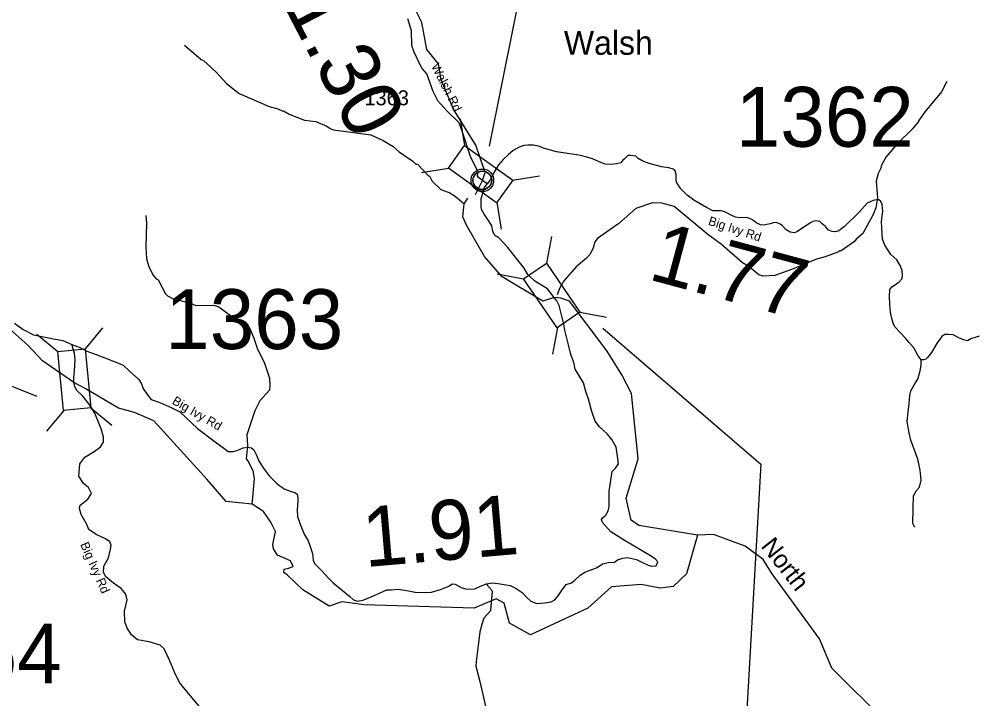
# Model space of a CAD drawing. Extents: x 1248224 to 1454986, y 825081 to 985870.
# Drawn here: x 1289368 to 1297355, y 919192 to 924873 of the extents above; entities that cross this region are included whole.
import ezdxf

# ---------------------------------------------------------------- set-up
doc = ezdxf.new("R2010")
doc.units = 0
for name, color, linetype in [('Exist Civil Demographics Community CELL', 7, 'Continuous'), ('Exist Civil Demographics Community Label', 7, 'Continuous'), ('Exist Hydrographic Creek Single Shore', 7, 'Continuous'), ('Exist Hydrographic Creek Single Shore Label', 7, 'Continuous'), ('Exist Hydrographic Misc Water Feature', 7, 'Continuous'), ('Exist Road Non-System Type 51', 7, 'Continuous'), ('Exist Road Secondary Mileage Hundredths English Label', 7, 'Continuous'), ('Exist Road Secondary Structure Standard Bridge CELL', 7, 'Continuous'), ('Exist Road Secondary Structure Standard Bridge Number Label', 7, 'Continuous'), ('Exist Road Secondary Type 20 Attributed', 7, 'Continuous'), ('Exist Road Secondary Type 41 Attributed', 7, 'Continuous'), ('Exist Road Secondary Type 51 Label', 7, 'Continuous'), ('Exist Road Secondary Type 51 Number Label', 7, 'Continuous')]:
    doc.layers.add(name, color=color, linetype=linetype)

msp = doc.modelspace()

# ---------------------------------------------------------------- linework, layer by layer
at = {"layer": 'Exist Civil Demographics Community CELL'}
msp.add_lwpolyline([(1293161.3, 923538.4), (1293162.3, 923544), (1293164.1, 923550.6), (1293167, 923557.8), (1293169.9, 923563.5), (1293173.3, 923569.3), (1293177, 923574.4), (1293181, 923578.8), (1293185.6, 923583.4), (1293191.1, 923588), (1293196.5, 923591.6), (1293201.4, 923594.5), (1293206.5, 923596.9), (1293211.9, 923599.2), (1293217.6, 923601.1), (1293221.9, 923602.2), (1293226.7, 923602.9), (1293230.9, 923603.7), (1293237.2, 923603.9), (1293241.7, 923603.8), (1293247.3, 923603.6), (1293252.2, 923602.8), (1293257.1, 923601.8), (1293262.1, 923600.4), (1293267.3, 923598.5), (1293274, 923595.6), (1293280.2, 923592.1), (1293285.3, 923588.5), (1293290.4, 923584.5), (1293293.8, 923581.4), (1293297.9, 923577), (1293301.7, 923572.3), (1293304.8, 923567.7), (1293308, 923562.7), (1293310.4, 923557.5), (1293312.4, 923552.5), (1293314, 923547.5), (1293315.3, 923542.9), (1293316.4, 923536.9), (1293317, 923532.2), (1293317.3, 923526.2), (1293317.1, 923520.4), (1293316.5, 923514.7), (1293315.6, 923509.2), (1293313.9, 923503.1), (1293312, 923497.2), (1293309.8, 923492.2), (1293306.6, 923486.2), (1293303.3, 923480.8), (1293299.9, 923476.1), (1293295.6, 923471.4), (1293290.3, 923466.4), (1293285.3, 923462.3), (1293280.3, 923458.9), (1293276, 923456.4), (1293269.2, 923453.1), (1293262, 923450.4), (1293256.1, 923449), (1293249.5, 923447.6), (1293245, 923447.2), (1293240.6, 923446.9), (1293235, 923446.9), (1293230.7, 923447.3), (1293225.1, 923448.1), (1293219.1, 923449.4), (1293214.6, 923450.7), (1293209.4, 923452.6), (1293204.8, 923454.5), (1293200.9, 923456.8), (1293194.1, 923460.8), (1293188.5, 923465.1), (1293183.6, 923469.6), (1293179.1, 923474.5), (1293175.9, 923478.4), (1293173, 923482.6), (1293168.9, 923489.7), (1293167.1, 923493.3), (1293165.4, 923497.3), (1293162.8, 923505.5), (1293161.3, 923512.5), (1293160.6, 923517.7), (1293160.3, 923524), (1293160.2, 923528.7), (1293160.8, 923535.2)], close=True, dxfattribs=at)
for centre, radius in [((1293238.9, 923526), 94.3), ((1293238.6, 923526.3), 76.7)]:
    msp.add_circle(centre, radius, dxfattribs=at)
at = {"layer": 'Exist Hydrographic Creek Single Shore'}
for points in [[(1293184.6, 923818.6), (1292996.9, 924122), (1292894.9, 924367), (1292873, 924498.7), (1292776, 924618.8), (1292731.9, 924846.2), (1292675.9, 924962.3), (1292467, 925261.9), (1292451.9, 925354.1), (1292443.4, 925530.8), (1292425.2, 925780.6), (1292324.1, 925951.7), (1292121.8, 926002.3), (1291989.4, 926084.2), (1291777.9, 926444.4), (1291660.9, 926755.3), (1291522.9, 926902.6), (1291202.8, 927142.1), (1291235.8, 927459.8), (1291175.9, 927704), (1291178.8, 927835.3), (1291222.8, 927952.4), (1291411.9, 928162.1)], [(1289824.8, 921837.3), (1289562.3, 922016.9), (1289439.9, 922148.6), (1289238.9, 922325.5), (1289049.6, 922622.4), (1288947.7, 922695), (1288394.8, 923160.4), (1288192.9, 923423.8), (1288160.9, 923798.7), (1288056.8, 924001), (1287861.8, 924182.1), (1287265.8, 924387.8), (1287201.8, 924471.2), (1287198.8, 924707.6), (1287047.7, 925019.2), (1287012.3, 925138.2)], [(1293238.7, 923525.5), (1293263, 923592.5), (1293184.6, 923818.6)], [(1293181.6, 923408.1), (1293238.7, 923525.5)], [(1293840.1, 922547.2), (1293744.4, 922515.7), (1293404.9, 922720.9), (1293258.1, 922889.4), (1293106.9, 923151.3), (1293074.9, 923220.9), (1293085.9, 923329), (1293117.4, 923377.3)], [(1295036.1, 920561.8), (1294546, 920640.7), (1294481, 920684.6), (1294440.5, 920869.5), (1294541.2, 921197.8), (1294486.5, 921743.4), (1294403.1, 921901.8), (1294280.9, 922099), (1293967.3, 922515.7), (1293894, 922540.1), (1293840.1, 922547.2)], [(1295036.1, 920561.8), (1294945, 920238.7), (1294834.1, 920132.6), (1294725, 920118.3), (1294567, 920147.7), (1294317, 920129.8), (1294121, 919949.9), (1293640.1, 919726.5), (1293467, 919825.1), (1293421, 919993.4), (1293355, 920027.7), (1293170, 919949.3), (1292245.8, 919977.3), (1292191.7, 919987.8), (1292064.2, 920003.5), (1291959.4, 919966.8), (1291737.6, 920104.9), (1291610.4, 920225), (1291580.7, 920249.4), (1291582.5, 920275.6), (1291619.1, 920284.4), (1291659.3, 920300.1), (1291636.6, 920347.3), (1291528.3, 920394.5), (1291493.4, 920445.2), (1291488.2, 920481.9), (1291509.1, 920590.2), (1291470.7, 920670.6), (1291409.6, 920758), (1291315, 920820.3), (1291099, 920841), (1290935.9, 921028.1), (1290495, 921515.2), (1290332.8, 921586.7), (1290199.5, 921622.3), (1289919.5, 921786.3), (1289824.8, 921837.3)], [(1298709.2, 918347.8), (1298622.1, 918513.7), (1298419.1, 918727.9), (1298384.2, 918758.6), (1298287.2, 918789.7), (1297672.1, 918893.9), (1297371.1, 918870.4), (1297093.1, 918751.1), (1296960.2, 918763.6), (1296796.1, 918858.9), (1296608.1, 919003.9), (1296160.1, 919449.4), (1296057.1, 919694.5), (1295661.8, 920236.5), (1295585.3, 920356.1), (1295434.1, 920468.5), (1295170.1, 920565.8), (1295036.1, 920561.8)]]:
    msp.add_lwpolyline(points, dxfattribs=at)
at = {"layer": 'Exist Hydrographic Misc Water Feature'}
for points in [[(1290749.1, 924654.2), (1290888.3, 924534.7), (1290908.1, 924526.2), (1291013.8, 924429.5), (1291101.6, 924335.3), (1291207.5, 924250.6), (1291457.1, 924142.5), (1291528.7, 924124.6), (1291572.3, 924103.6), (1291576.3, 924107.5), (1291625.7, 924078.3), (1291752.5, 924029.1), (1291848.5, 924018.8), (1291939.4, 923978.4), (1291966.9, 923957.8), (1291994.8, 923949.1), (1292306, 923907.5), (1292408.8, 923858.9), (1292493.7, 923808.7), (1292544.5, 923763.4), (1292658.8, 923686.6), (1292682.2, 923662), (1292698.2, 923661.6), (1292787.8, 923563.3), (1292797.9, 923563.2), (1292820.8, 923518.5), (1292891.2, 923448.8), (1292966.6, 923420.9), (1293002.1, 923400), (1293029.6, 923379.4), (1293085.9, 923329)], [(1297120.5, 924351.6), (1297074.3, 924264.7), (1296940.2, 924101.9), (1296882.2, 924023.2), (1296886.1, 924019.1), (1296830.4, 923952.5), (1296707.4, 923833.4), (1296610.5, 923719.8), (1296568.7, 923642.7), (1296572.5, 923632.6), (1296547.1, 923583.2), (1296529.5, 923519.5), (1296540.2, 923379.2), (1296526, 923295.5), (1296502.6, 923236), (1296418.8, 923081.9), (1296361.6, 923033.3), (1296349.1, 923013.6), (1296237.1, 922936.4), (1296225, 922936.6), (1296208.8, 922925), (1296103.7, 922885.5), (1296031.1, 922867.2), (1295829.1, 922784.2)], [(1295829.1, 922784.2), (1295681.6, 922731.7), (1295585.5, 922726.2), (1295549.6, 922735), (1295465.3, 922807.2), (1295414, 922836.4), (1295237.7, 922990.9), (1295121.6, 923073.7), (1294841.1, 923306.8), (1294737.8, 923335.4), (1294661.8, 923337.2), (1294520.5, 923290.7), (1294379.3, 923166), (1294200.1, 923040.3), (1294177.4, 923012.9), (1294164.1, 922961.2), (1294138.9, 922909.8), (1294110, 922876.4), (1294024.1, 922802.5), (1293919.2, 922687), (1293885.8, 922627.7), (1293864.2, 922568.2)], [(1290426, 923233.2), (1290432.5, 923168.9), (1290425.6, 922970.9), (1290431.2, 922870.7), (1290451.6, 922806.1), (1290485.9, 922735.3), (1290513.1, 922702.6), (1290528.9, 922694.2), (1290592, 922576.6), (1290607.7, 922560.1), (1290655.1, 922535), (1290794.3, 922501.5), (1290845.9, 922480.2), (1290998, 922482.5), (1291037.8, 922469.6), (1291167.4, 922370.3), (1291272.1, 922313.6), (1291295.6, 922289.1), (1291329.6, 922208.2), (1291359.3, 922115.4), (1291414.7, 922005.9), (1291459.4, 921872.7), (1291464.1, 921816.6), (1291459, 921772.7), (1291380.7, 921682.6), (1291338.7, 921599.5), (1291271.7, 921399), (1291275.5, 921310.9), (1291264.8, 921199), (1291284.2, 921174.5), (1291320.4, 921097.6), (1291330.7, 921033.3), (1291311.4, 920817.7)]]:
    msp.add_lwpolyline(points, dxfattribs=at)
at = {"layer": 'Exist Road Non-System Type 51'}
for points in [[(1296854.5, 920629.1), (1296851.3, 920629.5), (1296837.1, 920657.9), (1296839.4, 920783.5), (1296841.8, 920890), (1296865.5, 920932.6), (1296891.5, 920961.1), (1296905.7, 921020.3), (1296898.6, 921103.1), (1296877.3, 921195.5), (1296820.5, 921354.1), (1296804, 921415.7), (1296789.8, 921510.4), (1296797, 921591.8), (1296804.1, 921660.4), (1296811.2, 921729.1), (1296820.6, 921767), (1296856.1, 921830.9), (1296877.4, 921864.1), (1296896.4, 921932.8), (1296905.8, 921980.1), (1296904.5, 922026.9)], [(1293272.1, 920153.9), (1293312.3, 920105.3), (1293320.6, 920088.5), (1293315.1, 920029.9), (1293309.5, 919965.7), (1293306.7, 919929.4), (1293250.9, 919867.9), (1293236.9, 919826.1), (1293217.4, 919753.5), (1293206.2, 919661.3), (1293195.1, 919572), (1293186.7, 919505), (1293183.9, 919465.9), (1293217.4, 919337.4), (1293242.5, 919228.5), (1293270.4, 919102.9)]]:
    msp.add_lwpolyline(points, dxfattribs=at)
at = {"layer": 'Exist Road Secondary Structure Standard Bridge CELL'}
for p, q in [((1293053.8, 924039.9), (1293090.2, 923816.5)), ((1292731.6, 923592), (1292955, 923628.5)), ((1293492.1, 923526.1), (1293715.5, 923562.6)), ((1293359.9, 923342.4), (1293396.4, 923119)), ((1293817.3, 923056.3), (1293775.2, 922833.9)), ((1293361.5, 922745.6), (1293583.9, 922703.5)), ((1294053.6, 922423.7), (1294276, 922381.6)), ((1290064.8, 922293.1), (1289920.8, 922118.6)), ((1293866.6, 922296.2), (1293824.5, 922073.8)), ((1289515.6, 922240.5), (1289690.2, 922096.5)), ((1289741.6, 921603.4), (1289597.6, 921428.8)), ((1289967, 921624.9), (1290141.6, 921480.9))]:
    msp.add_line(p, q, dxfattribs=at)
for points in [[(1293090.2, 923816.5), (1293492.7, 923527), (1293357.5, 923339), (1292955, 923628.5)], [(1293775.2, 922833.9), (1294054.5, 922424.3), (1293863.1, 922293.8), (1293583.9, 922703.5)], [(1289920.8, 922118.6), (1289968, 921625), (1289737.5, 921603), (1289690.2, 922096.5)]]:
    msp.add_lwpolyline(points, close=True, dxfattribs=at)
at = {"layer": 'Exist Road Secondary Structure Standard Bridge Number Label'}
for points in [[(1293298.7, 923812.6), (1293600.8, 925322.8), (1292745, 927890), (1292166.1, 928317.9)], [(1289518.6, 921720.4), (1286089.2, 923082.1), (1283113.7, 927822.6)], [(1294245.1, 922290), (1295565.4, 921153.1), (1295382, 917925.8)]]:
    msp.add_lwpolyline(points, dxfattribs=at)
at = {"layer": 'Exist Road Secondary Type 20 Attributed'}
for points in [[(1293238.7, 923525.5), (1293207.9, 923550.2), (1293197.7, 923562.4), (1293200.8, 923579.7), (1293191.6, 923618.4), (1293142.8, 923718.1), (1293070.5, 923938.1), (1293045.3, 924005.8), (1292941.4, 924107.7), (1292866.1, 924191.2), (1292827.5, 924267.1), (1292774.6, 924415.6), (1292737, 924459.4), (1292717.6, 924497.1), (1292667.7, 924596.9), (1292649.6, 924652.5), (1292646.5, 924774.7), (1292617, 924876.6)], [(1293279.4, 923496), (1293238.7, 923525.5)], [(1289330.7, 922331.7), (1289402.4, 922280), (1289488.1, 922235.7), (1289656.4, 922200.4), (1289732, 922186.2), (1289809.6, 922154)]]:
    msp.add_lwpolyline(points, dxfattribs=at)
at = {"layer": 'Exist Road Secondary Type 41 Attributed'}
for points in [[(1296581, 923323.6), (1296569.5, 923347.9), (1296551, 923361.7), (1296533.7, 923362.9), (1296503.7, 923357.1), (1296455.3, 923335.2), (1296387.2, 923261.3), (1296263.8, 923140.1), (1296218.8, 923103.1), (1296189.9, 923095), (1296161.1, 923099.7), (1296130, 923108.9), (1296105.7, 923140.1), (1296079.2, 923163.2), (1296059.6, 923181.6), (1296026.2, 923186.2), (1296000.8, 923182.8), (1295976.6, 923168.9), (1295871.3, 923097.4), (1295845.9, 923088.2), (1295810.2, 923091.7), (1295776.7, 923113.6), (1295746.7, 923144.8), (1295728.3, 923160.9), (1295702.9, 923170.2), (1295676.4, 923174.8), (1295644.1, 923162.1), (1295588.7, 923150.5), (1295563.3, 923152.8), (1295532.2, 923166.7), (1295499.9, 923193.2), (1295479.1, 923204.8), (1295446.8, 923216.3), (1295396.1, 923212.9), (1295353.4, 923217.5), (1295322.2, 923232.5), (1295265.7, 923263.7), (1295235.7, 923271.7), (1295164.2, 923271.7), (1295112.9, 923298.2), (1295005.6, 923359.4), (1294949.1, 923403.3), (1294898.4, 923455.2), (1294861.7, 923510), (1294857.1, 923530.8), (1294858.2, 923575.8), (1294849, 923605.8), (1294834, 923619.7), (1294795.9, 923630), (1294735.9, 923638.1), (1294633.3, 923665.8), (1294575.6, 923690.1), (1294541, 923709.7), (1294522.5, 923727), (1294500.6, 923731.6), (1294474.1, 923733.9), (1294454.5, 923732.8), (1294423.3, 923702.8), (1294413, 923694.7), (1294395.7, 923672.8), (1294359.4, 923663.5), (1294308.6, 923657.8), (1294265.9, 923661.2), (1294230.2, 923673.9), (1294158.6, 923705.1), (1294111.3, 923720.1), (1294045.6, 923735.1), (1293969.5, 923746.6), (1293859.2, 923764.9), (1293758.9, 923791.5), (1293709.3, 923812.3), (1293666.6, 923819.2), (1293619.3, 923820.4), (1293584.7, 923816.9), (1293547.8, 923804.2), (1293495.9, 923776.5), (1293455.5, 923739.6), (1293412.8, 923699.1), (1293374.7, 923655.3), (1293355.6, 923623), (1293338.2, 923593), (1293322.1, 923564.1), (1293300.2, 923524.8), (1293279.4, 923496)], [(1293840.1, 922547.2), (1293782.7, 922619.5), (1293677.6, 922684.3), (1293620, 922739.1), (1293586.9, 922790.9), (1293450.6, 922963.9), (1293377.1, 923044.6), (1293342.6, 923066.2), (1293326.8, 923100.8), (1293316.7, 923145.5), (1293296.5, 923183), (1293253.3, 923242), (1293231.7, 923282.4), (1293228.9, 923314.1), (1293230.3, 923370.3), (1293243.3, 923419.3), (1293257.6, 923465.4), (1293279.4, 923496)], [(1297391, 922223.1), (1297348.4, 922209.2), (1297325.3, 922204.6), (1297294.1, 922183.8), (1297260.7, 922191.9), (1297221.5, 922210.4), (1297173, 922234.6), (1297135, 922238.1), (1297103.8, 922236.9), (1297078.4, 922220.7), (1297039.2, 922167.6), (1296993.1, 922088), (1296957.6, 922046.5), (1296944.9, 922032.6), (1296926.5, 922025.7), (1296904.5, 922026.9), (1296880.3, 922059.2), (1296845.7, 922126.1), (1296803, 922172.3), (1296775.4, 922208.1), (1296684.2, 922300.5), (1296672, 922331.1), (1296660.5, 922372.6), (1296650.1, 922421.1), (1296643.2, 922489.2), (1296640.8, 922557.3), (1296643.2, 922612.7), (1296661.6, 922634.7), (1296682.4, 922650.8), (1296721.6, 922678.5), (1296745.8, 922706.3), (1296750.4, 922730.5), (1296748, 922773.7), (1296730.7, 922815.2), (1296703, 922861.4), (1296651.1, 922906.4), (1296602.7, 922984.9), (1296581.9, 923034.6), (1296579.6, 923076.1), (1296575.2, 923181.6), (1296584.4, 923269.4), (1296581, 923323.6)], [(1294655.7, 920302), (1294690.2, 920303.5), (1294704.6, 920338.1), (1294681.6, 920364), (1294642.7, 920387.1), (1294418.1, 920521.1), (1294313, 920588.8), (1294243.9, 920666.6), (1294235.5, 920690.2), (1294244.2, 920706.1), (1294270.1, 920729.1), (1294290.2, 920763.7), (1294298.9, 920798.3), (1294298.9, 920929.4), (1294324.8, 921092.2), (1294350.7, 921119.6), (1294375.2, 921157), (1294368, 921221.9), (1294357.9, 921297.2), (1294320.5, 921360.6), (1294285.9, 921403.8), (1294216.8, 921465.7), (1294182.3, 921513.3), (1294154.9, 921594), (1294126.1, 921696.3), (1294104.5, 921762.6), (1294083.1, 921833.5), (1294014, 921947.3), (1294005.4, 921992), (1293976.6, 922081.3), (1293957.9, 922150.5), (1293928.7, 922275.2), (1293920.5, 922324.1), (1293902.2, 922391.4), (1293879.8, 922479), (1293860.5, 922518.7), (1293840.1, 922547.2)], [(1289809.6, 922154), (1289870.7, 922133.1), (1289932.6, 922097), (1290011.8, 922069.7), (1290197.5, 921999.1), (1290237.8, 921981.8), (1290289.6, 921929.9), (1290368.8, 921862.2), (1290387.2, 921831.1), (1290406, 921780.6), (1290440.5, 921734.5), (1290472.2, 921694.2), (1290542.7, 921668.2), (1290644.9, 921625), (1290711.2, 921590.4), (1290858, 921452.1), (1291007.1, 921341.9), (1291077.6, 921287.1), (1291115.1, 921261.2), (1291152.5, 921261.2), (1291191.4, 921268.4), (1291238.9, 921291.5), (1291276.3, 921297.2), (1291309.4, 921291.5), (1291328.1, 921272.7), (1291348.3, 921235.3), (1291369.9, 921182), (1291407.3, 921122.9), (1291456.3, 921056.6), (1291519, 920995.3), (1291546.3, 920972.3), (1291588.1, 920944.9), (1291641.3, 920924.7), (1291671.6, 920916.1), (1291690.3, 920903.1), (1291697.5, 920875.7), (1291696, 920846.9), (1291690.3, 920773.4), (1291693.2, 920715.8), (1291716.2, 920653.8), (1291749.2, 920568.3), (1291783.7, 920513.5), (1291801, 920464.5), (1291818.3, 920406.9), (1291824.1, 920352.2), (1291837, 920323.3), (1291855.7, 920304.6), (1291898.9, 920262.8), (1291951.9, 920201.6), (1291992.2, 920162.7), (1292130.4, 920048.8), (1292163.5, 920020), (1292196.6, 920008.5), (1292241.3, 920018.6), (1292304.6, 920041.6), (1292439.9, 920103.6), (1292479.5, 920103.5), (1292537.1, 920109.3), (1292620.6, 920094.8), (1292678.2, 920084.8), (1292755.9, 920080.4), (1292815, 920084.8), (1292889.8, 920106.4), (1292958.9, 920135.2), (1292987.7, 920153.9), (1293012.2, 920151), (1293062.6, 920123.7), (1293110.1, 920109.3), (1293174.9, 920112.1), (1293218.1, 920130.9), (1293272.1, 920153.9), (1293325.3, 920161.1), (1293388.7, 920153.9), (1293472.2, 920140.9), (1293522.6, 920115), (1293571.5, 920080.4), (1293606.1, 920045.8), (1293643.5, 920009.8), (1293695.3, 919988.2), (1293760.1, 919995.4), (1293813.4, 920004), (1293843.6, 920019.9), (1293872.4, 920054.4), (1293901.2, 920096.2), (1293938.1, 920149.4), (1293984.2, 920161), (1294013, 920185.5), (1294056.2, 920225.8), (1294099.4, 920254.6), (1294139.7, 920269), (1294197.3, 920290.6), (1294243.4, 920320.9), (1294290.9, 920332.4), (1294342.7, 920335.3), (1294369.2, 920353.9), (1294413.8, 920368.3), (1294451.2, 920374.1), (1294526.1, 920358.2), (1294576.5, 920332.3), (1294624, 920310.7), (1294655.7, 920302)], [(1289824.8, 921837.3), (1289826.4, 921876.1), (1289831.6, 921935.3), (1289835.4, 922026.8), (1289830.5, 922080.4), (1289820.2, 922117.7), (1289809.6, 922154)], [(1290890.3, 919112.8), (1290797.7, 919221), (1290708.3, 919330.2), (1290667.1, 919415.2), (1290623.3, 919515.6), (1290579.6, 919610.9), (1290546.1, 919641.8), (1290453.5, 919670.2), (1290358.3, 919685.6), (1290306.8, 919726.8), (1290270.8, 919783.5), (1290250.2, 919835), (1290247.7, 919925.1), (1290270.8, 920020.4), (1290261.1, 920067.8), (1290219.9, 920114.1), (1290155.6, 920160.5), (1290093.8, 920212), (1290073.2, 920248), (1290075.8, 920302.1), (1290114.4, 920371.6), (1290132.4, 920443.7), (1290137.6, 920474.6), (1290127.3, 920505.5), (1290088.7, 920528.7), (1290011.5, 920564.8), (1289949.7, 920608.5), (1289931.7, 920654.9), (1289885.4, 920734.7), (1289872.7, 920782.3), (1289877.8, 920810.6), (1289942.2, 920862.1), (1289973, 920908.4), (1289947.3, 920959.9), (1289906.1, 920993.4), (1289867.5, 921052.6), (1289875.2, 921155.7), (1289916.4, 921212.3), (1289996.2, 921261.2), (1290047.6, 921299.9), (1290073.4, 921338.5), (1290073.4, 921383.6), (1290052.8, 921450.6), (1290001.4, 921579.3), (1289952.5, 921654), (1289899.1, 921722.1), (1289850.3, 921769), (1289836, 921794.5), (1289824.8, 921837.3)]]:
    msp.add_lwpolyline(points, dxfattribs=at)

# ---------------------------------------------------------------- texts
at = {"layer": 'Exist Civil Demographics Community Label'}
msp.add_text('Walsh', height=200, dxfattribs=at).set_placement((1293920.1, 924575))
at = {"layer": 'Exist Hydrographic Creek Single Shore Label'}
msp.add_text('North', height=150, rotation=308.14792, dxfattribs=at).set_placement((1295560.2, 920466.7))
at = {"layer": 'Exist Road Secondary Mileage Hundredths English Label'}
for s, rotation, p in [('1.30', 297.38867, (1291572.9, 924995.7)), ('1.77', 344.91898, (1294614.1, 922701.5)), ('1.91', 4.93036, (1292259.1, 920293.3))]:
    msp.add_text(s, height=500, rotation=rotation, dxfattribs=at).set_placement(p)
at = {"layer": 'Exist Road Secondary Type 51 Label'}
for s, rotation, p in [('Walsh Rd', 296.78418, (1292808.7, 924480.3)), ('Big Ivy Rd', 341.74218, (1295120.7, 923156.3)), ('Big Ivy Rd', 329.80868, (1290640, 921661.8)), ('Big Ivy Rd', 293.67064, (1289876.4, 920484))]:
    msp.add_text(s, height=75, rotation=rotation, dxfattribs=at).set_placement(p)
at = {"layer": 'Exist Road Secondary Type 51 Number Label'}
for s, height, p in [('1362', 500, (1295356.4, 923806.8)), ('1363', 125, (1292253.2, 924153)), ('1363', 500, (1290589, 922115.9)), ('1364', 500, (1288236.2, 919321.7))]:
    msp.add_text(s, height=height, dxfattribs=at).set_placement(p)

doc.saveas('drawing.dxf')
